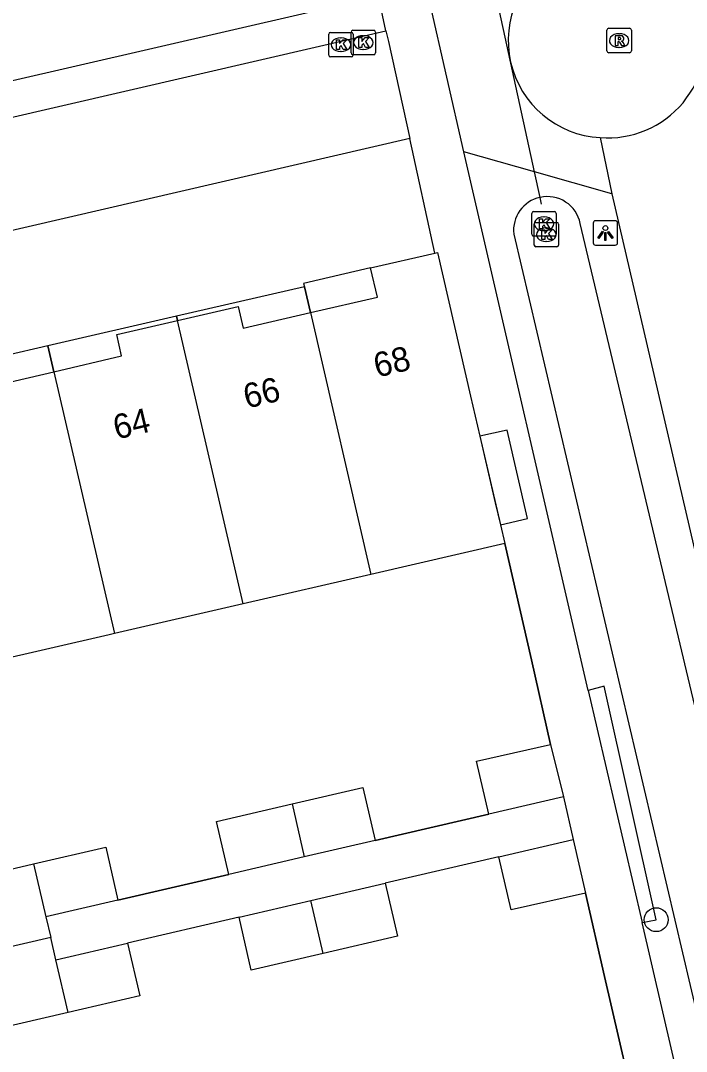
# Model space of a CAD drawing. Extents: x 156414 to 157775, y 382335 to 383765.
# Drawn here: x 157254.78 to 157282.01, y 383419.16 to 383461.31 of the extents above; entities that cross this region are included whole.
import ezdxf

# ---------------------------------------------------------------- set-up
doc = ezdxf.new("R2010")
doc.units = 0
for name, color, linetype in [('IMGEO_Boom', 7, 'Continuous'), ('IMGEO_Duiker', 7, 'Continuous'), ('IMGEO_Greppel_droge_sloot', 7, 'Continuous'), ('IMGEO_Haag', 7, 'Continuous'), ('IMGEO_Kolk', 7, 'Continuous'), ('IMGEO_Lichtpunt', 7, 'Continuous'), ('IMGEO_Muur', 7, 'Continuous'), ('IMGEO_Pand', 7, 'Continuous'), ('IMGEO_Pand_nummerreeks', 7, 'Continuous'), ('IMGEO_Pand_overbouw', 7, 'Continuous'), ('IMGEO_Rijbaan_lokaal_gesloten', 7, 'Continuous'), ('IMGEO_Rijbaan_lokaal_open', 7, 'Continuous'), ('IMGEO_Rioolput', 7, 'Continuous'), ('IMGEO_Voetpad_open', 7, 'Continuous')]:
    doc.layers.add(name, color=color, linetype=linetype)

msp = doc.modelspace()

# ---------------------------------------------------------------- linework, layer by layer
at = {"layer": 'IMGEO_Boom'}
msp.add_circle((157280.774, 383424.547), 0.489, dxfattribs=at)
at = {"layer": 'IMGEO_Duiker'}
msp.add_lwpolyline([(157276.087, 383453.802), (157276.026, 383454.079), (157275.798, 383455.124), (157273.833, 383464.145), (157273.07, 383467.644)], dxfattribs=at)
at = {"layer": 'IMGEO_Greppel_droge_sloot'}
for points in [[(157289.089, 383404.875), (157289.076, 383405.027), (157277.668, 383453.012)], [(157274.951, 383452.58), (157286.244, 383404.493)]]:
    msp.add_lwpolyline(points, dxfattribs=at)
for centre, radius, start, end in [((157276.312, 383452.739), 1.37, 102.0344, 186.6736), ((157276.323, 383452.74), 1.372, 11.4492, 102.5178)]:
    msp.add_arc(centre, radius, start, end, dxfattribs=at)
at = {"layer": 'IMGEO_Haag'}
msp.add_lwpolyline([(157280.195, 383424.439), (157280.774, 383424.547), (157278.643, 383434.099), (157277.999, 383433.923)], dxfattribs=at)
at = {"layer": 'IMGEO_Kolk'}
for p, q in [((157267.455, 383460.824), (157268.307, 383460.824)), ((157268.295, 383459.985), (157268.295, 383460.837)), ((157268.37, 383460.911), (157269.222, 383460.911)), ((157269.296, 383460.837), (157269.296, 383459.985)), ((157267.38, 383459.898), (157267.38, 383460.75)), ((157267.868, 383460.604), (157267.893, 383460.604)), ((157268.381, 383460.75), (157268.381, 383459.898)), ((157268.783, 383460.691), (157268.808, 383460.691)), ((157267.891, 383460.044), (157267.866, 383460.044)), ((157268.806, 383460.131), (157268.781, 383460.131)), ((157268.307, 383459.824), (157267.455, 383459.824)), ((157269.222, 383459.911), (157268.37, 383459.911)), ((157275.686, 383452.573), (157275.686, 383453.425)), ((157275.761, 383453.499), (157276.613, 383453.499)), ((157276.174, 383453.279), (157276.199, 383453.279)), ((157276.687, 383453.425), (157276.687, 383452.573)), ((157275.782, 383452.131), (157275.782, 383452.983)), ((157275.857, 383453.057), (157276.709, 383453.057)), ((157276.27, 383452.837), (157276.295, 383452.837)), ((157276.783, 383452.983), (157276.783, 383452.131)), ((157276.613, 383452.499), (157275.761, 383452.499)), ((157276.197, 383452.719), (157276.172, 383452.719)), ((157276.709, 383452.057), (157275.857, 383452.057)), ((157276.293, 383452.277), (157276.268, 383452.277))]:
    msp.add_line(p, q, dxfattribs=at)
for points in [[(157267.455, 383460.824), (157268.307, 383460.824)], [(157268.295, 383459.985), (157268.295, 383460.837)], [(157268.37, 383460.911), (157269.222, 383460.911)], [(157269.296, 383460.837), (157269.296, 383459.985)], [(157267.38, 383459.898), (157267.38, 383460.75)], [(157267.701, 383460.524), (157267.824, 383460.524), (157267.824, 383460.373), (157267.954, 383460.524), (157268.118, 383460.524), (157267.972, 383460.373), (157268.125, 383460.124), (157267.973, 383460.124), (157267.888, 383460.288), (157267.824, 383460.221), (157267.824, 383460.124), (157267.701, 383460.124), (157267.701, 383460.524)], [(157268.381, 383460.75), (157268.381, 383459.898)], [(157268.616, 383460.611), (157268.739, 383460.611), (157268.739, 383460.46), (157268.869, 383460.611), (157269.033, 383460.611), (157268.887, 383460.46), (157269.04, 383460.211), (157268.888, 383460.211), (157268.803, 383460.375), (157268.739, 383460.308), (157268.739, 383460.211), (157268.616, 383460.211), (157268.616, 383460.611)], [(157268.307, 383459.824), (157267.455, 383459.824)], [(157269.222, 383459.911), (157268.37, 383459.911)], [(157275.686, 383452.573), (157275.686, 383453.425)], [(157275.761, 383453.499), (157276.613, 383453.499)], [(157276.687, 383453.425), (157276.687, 383452.573)], [(157275.782, 383452.131), (157275.782, 383452.983)], [(157275.857, 383453.057), (157276.709, 383453.057)], [(157276.007, 383453.199), (157276.13, 383453.199), (157276.13, 383453.048), (157276.26, 383453.199), (157276.424, 383453.199), (157276.278, 383453.048), (157276.431, 383452.799), (157276.279, 383452.799), (157276.194, 383452.963), (157276.13, 383452.896), (157276.13, 383452.799), (157276.007, 383452.799), (157276.007, 383453.199)], [(157276.783, 383452.983), (157276.783, 383452.131)], [(157276.613, 383452.499), (157275.761, 383452.499)], [(157276.103, 383452.757), (157276.226, 383452.757), (157276.226, 383452.606), (157276.356, 383452.757), (157276.52, 383452.757), (157276.374, 383452.606), (157276.527, 383452.357), (157276.375, 383452.357), (157276.29, 383452.521), (157276.226, 383452.454), (157276.226, 383452.357), (157276.103, 383452.357), (157276.103, 383452.757)], [(157276.709, 383452.057), (157275.857, 383452.057)]]:
    msp.add_lwpolyline(points, dxfattribs=at)
for centre, start, end in [((157267.457, 383460.748), 91.552, 178.448), ((157267.457, 383460.748), 91.552, 178.448), ((157268.372, 383460.835), 91.552, 178.448), ((157268.372, 383460.835), 91.552, 178.448), ((157268.305, 383460.748), 1.552, 88.448), ((157268.305, 383460.748), 1.552, 88.448), ((157269.22, 383460.835), 1.552, 88.448), ((157269.22, 383460.835), 1.552, 88.448), ((157268.372, 383459.987), 181.552, 268.448), ((157268.372, 383459.987), 181.552, 268.448), ((157269.22, 383459.987), 271.552, 358.448), ((157269.22, 383459.987), 271.552, 358.448), ((157267.457, 383459.9), 181.552, 268.448), ((157267.457, 383459.9), 181.552, 268.448), ((157268.305, 383459.9), 271.552, 358.448), ((157268.305, 383459.9), 271.552, 358.448), ((157275.763, 383453.423), 91.552, 178.448), ((157275.763, 383453.423), 91.552, 178.448), ((157276.611, 383453.423), 1.552, 88.448), ((157276.611, 383453.423), 1.552, 88.448), ((157275.859, 383452.981), 91.552, 178.448), ((157275.859, 383452.981), 91.552, 178.448), ((157276.707, 383452.981), 1.552, 88.448), ((157276.707, 383452.981), 1.552, 88.448), ((157275.763, 383452.575), 181.552, 268.448), ((157275.763, 383452.575), 181.552, 268.448), ((157276.611, 383452.575), 271.552, 358.448), ((157276.611, 383452.575), 271.552, 358.448), ((157275.859, 383452.133), 181.552, 268.448), ((157275.859, 383452.133), 181.552, 268.448), ((157276.707, 383452.133), 271.552, 358.448), ((157276.707, 383452.133), 271.552, 358.448)]:
    msp.add_arc(centre, 0.0765, start, end, dxfattribs=at)
for centre, major_axis, ratio, start_param, end_param in [((157267.867, 383460.324), (-0.387, 0.002), 0.722429, 4.712389, 7.853982), ((157267.892, 383460.324), (-0.39, 0.002), 0.717154, 1.570796, 4.712389), ((157268.782, 383460.411), (-0.387, 0.002), 0.722429, 4.712389, 7.853982), ((157268.807, 383460.411), (-0.39, 0.002), 0.717154, 1.570796, 4.712389), ((157276.173, 383452.999), (-0.387, 0.002), 0.722429, 4.712389, 7.853982), ((157276.198, 383452.999), (-0.39, 0.002), 0.717154, 1.570796, 4.712389), ((157276.269, 383452.557), (-0.387, 0.002), 0.722429, 4.712389, 7.853982), ((157276.294, 383452.557), (-0.39, 0.002), 0.717154, 1.570796, 4.712389)]:
    msp.add_ellipse(centre, major_axis=major_axis, ratio=ratio, start_param=start_param, end_param=end_param, dxfattribs=at)
at = {"layer": 'IMGEO_Lichtpunt'}
for p, q in [((157278.198, 383453.028), (157278.198, 383452.221)), ((157278.198, 383453.028), (157278.198, 383452.221)), ((157279.1, 383453.123), (157278.292, 383453.123)), ((157279.1, 383453.123), (157278.292, 383453.123)), ((157279.194, 383452.221), (157279.194, 383453.028)), ((157279.194, 383452.221), (157279.194, 383453.028)), ((157278.292, 383452.127), (157279.1, 383452.127)), ((157278.292, 383452.127), (157279.1, 383452.127))]:
    msp.add_line(p, q, dxfattribs=at)
for points in [[(157278.572, 383452.692), (157278.611, 383452.664), (157278.423, 383452.402), (157278.385, 383452.429), (157278.572, 383452.692)], [(157278.674, 383452.644), (157278.721, 383452.644), (157278.721, 383452.322), (157278.674, 383452.322), (157278.674, 383452.644)], [(157278.784, 383452.664), (157278.822, 383452.691), (157279.009, 383452.429), (157278.97, 383452.401), (157278.784, 383452.664)]]:
    msp.add_lwpolyline(points, dxfattribs=at)
msp.add_circle((157278.697, 383452.826), 0.0994, dxfattribs=at)
for centre, start, end in [((157278.292, 383453.028), 90, 180), ((157278.292, 383453.028), 90, 180), ((157279.1, 383453.028), 0, 90), ((157279.1, 383453.028), 0, 90), ((157278.292, 383452.221), 180, 270), ((157278.292, 383452.221), 180, 270), ((157279.1, 383452.221), 270, 0), ((157279.1, 383452.221), 270, 360)]:
    msp.add_arc(centre, 0.0946, start, end, dxfattribs=at)
at = {"layer": 'IMGEO_Muur'}
for points in [[(157274.578, 383439.928), (157275.675, 383435.166)], [(157275.675, 383435.166), (157276.453, 383431.715)], [(157273.932, 383428.866), (157269.281, 383427.788)], [(157274.336, 383427.116), (157269.688, 383426.037)], [(157263.3, 383426.401), (157258.764, 383425.349)], [(157277.884, 383425.632), (157278.664, 383422.226)], [(157263.715, 383424.651), (157259.153, 383423.592)], [(157278.664, 383422.226), (157280.205, 383415.574)]]:
    msp.add_lwpolyline(points, dxfattribs=at)
at = {"layer": 'IMGEO_Pand'}
for points in [[(157266.63, 383449.371), (157269.372, 383450.004), (157269.097, 383451.193), (157271.719, 383451.8)], [(157271.719, 383451.8), (157271.831, 383451.825), (157273.186, 383445.955), (157273.566, 383444.311), (157274.193, 383441.594), (157274.401, 383440.695), (157274.578, 383439.928)], [(157261.201, 383449.041), (157263.684, 383449.615), (157263.887, 383448.738), (157266.63, 383449.371)], [(157256.143, 383446.953), (157258.912, 383447.595), (157258.718, 383448.467), (157261.201, 383449.041)], [(157263.88, 383437.457), (157261.201, 383449.041)], [(157266.63, 383449.371), (157269.106, 383438.664)], [(157250.648, 383446.609), (157253.17, 383447.189), (157253.373, 383446.312), (157256.143, 383446.953)], [(157256.143, 383446.953), (157258.619, 383436.243)], [(157274.578, 383439.928), (157269.106, 383438.664)], [(157269.106, 383438.664), (157263.88, 383437.457)], [(157263.88, 383437.457), (157258.619, 383436.243)], [(157258.619, 383436.243), (157258.404, 383436.193), (157253.53, 383435.078), (157253.327, 383435.031)], [(157273.932, 383428.866), (157273.43, 383431.029), (157276.453, 383431.715)], [(157276.453, 383431.715), (157276.978, 383429.572)], [(157265.885, 383429.279), (157268.78, 383429.95), (157269.281, 383427.788)], [(157263.3, 383426.401), (157262.799, 383428.563), (157265.885, 383429.279)], [(157265.885, 383429.279), (157266.384, 383427.116)], [(157276.978, 383429.572), (157273.932, 383428.866)], [(157255.313, 383426.828), (157258.263, 383427.512), (157258.764, 383425.349)], [(157269.281, 383427.788), (157266.384, 383427.116)], [(157274.336, 383427.116), (157277.378, 383427.822)], [(157277.378, 383427.822), (157277.884, 383425.632)], [(157266.384, 383427.116), (157263.3, 383426.401)], [(157277.884, 383425.632), (157274.838, 383424.953), (157274.336, 383427.116)], [(157253.965, 383423.34), (157253.275, 383426.355), (157255.313, 383426.828)], [(157255.313, 383426.828), (157255.814, 383424.665)], [(157266.651, 383425.332), (157269.688, 383426.037)], [(157269.688, 383426.037), (157270.19, 383423.874), (157267.152, 383423.169)], [(157258.764, 383425.349), (157255.814, 383424.665)], [(157263.715, 383424.651), (157266.651, 383425.332)], [(157267.152, 383423.169), (157266.651, 383425.332)], [(157255.814, 383424.665), (157256.011, 383423.813)], [(157267.152, 383423.169), (157264.217, 383422.488), (157263.715, 383424.651)], [(157256.011, 383423.813), (157253.965, 383423.34)], [(157256.22, 383422.911), (157256.011, 383423.813)], [(157256.728, 383420.75), (157254.668, 383420.272), (157251.796, 383419.606), (157251.092, 383422.676), (157253.965, 383423.34)], [(157256.22, 383422.911), (157259.153, 383423.592)], [(157259.153, 383423.592), (157259.655, 383421.429), (157256.728, 383420.75)], [(157256.728, 383420.75), (157256.22, 383422.911)]]:
    msp.add_lwpolyline(points, dxfattribs=at)
at = {"layer": 'IMGEO_Pand_overbouw'}
for points in [[(157269.097, 383451.193), (157266.355, 383450.558), (157266.386, 383450.423), (157266.63, 383449.371), (157269.372, 383450.004)], [(157266.386, 383450.423), (157261.16, 383449.217), (157261.201, 383449.041), (157263.684, 383449.615), (157263.887, 383448.738), (157266.63, 383449.371)], [(157258.718, 383448.467), (157261.201, 383449.041), (157261.16, 383449.217), (157255.9, 383448.004), (157256.143, 383446.953), (157258.912, 383447.595)], [(157255.9, 383448.004), (157250.608, 383446.783), (157250.648, 383446.609), (157253.17, 383447.189), (157253.373, 383446.312), (157256.143, 383446.953)], [(157274.401, 383440.695), (157275.511, 383440.951), (157274.676, 383444.568), (157273.566, 383444.311)]]:
    msp.add_lwpolyline(points, close=True, dxfattribs=at)
at = {"layer": 'IMGEO_Rijbaan_lokaal_gesloten'}
for points in [[(157278.484, 383456.527), (157278.967, 383454.226)], [(157278.967, 383454.226), (157290.832, 383403.151)]]:
    msp.add_lwpolyline(points, dxfattribs=at)
at = {"layer": 'IMGEO_Rijbaan_lokaal_open'}
for points in [[(157272.901, 383455.945), (157271.52, 383462.042), (157276.239, 383466.333)], [(157061.904, 383412.837), (157071.734, 383415.142), (157269.719, 383460.888)], [(157269.719, 383460.888), (157269.83, 383460.448), (157270.7, 383456.489)], [(157270.7, 383456.489), (157198.886, 383439.878)], [(157278.967, 383454.226), (157275.798, 383455.124), (157272.901, 383455.945)]]:
    msp.add_lwpolyline(points, dxfattribs=at)
for centre, radius, start, end in [((157278.688, 383460.486), 3.964, 118.5376, 267.0509), ((157278.807, 383460.497), 3.983, 265.3486, 15.2405)]:
    msp.add_arc(centre, radius, start, end, dxfattribs=at)
at = {"layer": 'IMGEO_Rioolput'}
for p, q in [((157278.759, 383460.066), (157278.759, 383460.918)), ((157278.834, 383460.992), (157279.686, 383460.992)), ((157279.76, 383460.918), (157279.76, 383460.066)), ((157279.247, 383460.772), (157279.272, 383460.772)), ((157279.686, 383459.992), (157278.834, 383459.992)), ((157279.27, 383460.212), (157279.245, 383460.212))]:
    msp.add_line(p, q, dxfattribs=at)
for points in [[(157278.759, 383460.066), (157278.759, 383460.918)], [(157278.834, 383460.992), (157279.686, 383460.992)], [(157279.76, 383460.918), (157279.76, 383460.066)], [(157279.348, 383460.69), (157279.096, 383460.692), (157279.096, 383460.292)], [(157279.096, 383460.292), (157279.22, 383460.292), (157279.22, 383460.454), (157279.231, 383460.454)], [(157279.274, 383460.611), (157279.22, 383460.611), (157279.22, 383460.53)], [(157279.22, 383460.53), (157279.272, 383460.53)], [(157279.278, 383460.425), (157279.349, 383460.292), (157279.489, 383460.292), (157279.424, 383460.418)], [(157279.686, 383459.992), (157278.834, 383459.992)]]:
    msp.add_lwpolyline(points, dxfattribs=at)
for centre, radius, start, end in [((157278.836, 383460.916), 0.0765, 91.552, 178.448), ((157278.836, 383460.916), 0.0765, 91.552, 178.448), ((157279.684, 383460.916), 0.0765, 1.552, 88.448), ((157279.684, 383460.916), 0.0765, 1.552, 88.448), ((157279.23, 383460.401), 0.0533, 26.0293, 88.6989), ((157279.256, 383460.719), 0.19, 274.7715, 282.9687), ((157279.28, 383460.515), 0.0964, 77.0061, 93.1865), ((157279.294, 383460.572), 0.0378, 276.6634, 79.6772), ((157279.347, 383460.58), 0.109, 350.3612, 89.416), ((157279.345, 383460.58), 0.112, 277.5842, 350.9817), ((157279.329, 383460.365), 0.108, 29.5134, 73.7905), ((157278.836, 383460.068), 0.0765, 181.552, 268.448), ((157278.836, 383460.068), 0.0765, 181.552, 268.448), ((157279.684, 383460.068), 0.0765, 271.552, 358.448), ((157279.684, 383460.068), 0.0765, 271.552, 358.448)]:
    msp.add_arc(centre, radius, start, end, dxfattribs=at)
for centre, major_axis, ratio, start_param, end_param in [((157279.246, 383460.492), (-0.387, 0.002), 0.722429, 4.712389, 7.853982), ((157279.271, 383460.492), (-0.39, 0.002), 0.717154, 1.570796, 4.712389)]:
    msp.add_ellipse(centre, major_axis=major_axis, ratio=ratio, start_param=start_param, end_param=end_param, dxfattribs=at)
at = {"layer": 'IMGEO_Voetpad_open'}
for points in [[(157269.419, 383462.305), (157198.888, 383446.048), (157198.354, 383445.873)], [(157269.719, 383460.888), (157269.419, 383462.305)], [(157271.719, 383451.8), (157270.7, 383456.489)], [(157277.999, 383433.923), (157272.901, 383455.945)], [(157276.453, 383431.715), (157275.675, 383435.166), (157274.578, 383439.928)], [(157277.999, 383433.923), (157280.195, 383424.439)], [(157276.978, 383429.572), (157277.378, 383427.822)], [(157269.281, 383427.788), (157273.932, 383428.866)], [(157274.336, 383427.116), (157269.688, 383426.037)], [(157258.764, 383425.349), (157263.3, 383426.401)], [(157280.205, 383415.574), (157278.664, 383422.226), (157277.884, 383425.632)], [(157263.715, 383424.651), (157259.153, 383423.592)], [(157290.531, 383402.554), (157288.374, 383402.055), (157285.53, 383401.397), (157280.195, 383424.439)]]:
    msp.add_lwpolyline(points, dxfattribs=at)

# ---------------------------------------------------------------- texts
at = {"layer": 'IMGEO_Pand_nummerreeks'}
for s, rotation, p in [('68', 13.3786, (157269.353, 383446.706)), ('66', 13.3768, (157264.026, 383445.439)), ('64', 13.3768, (157258.702, 383444.173))]:
    msp.add_text(s, height=1, rotation=rotation, dxfattribs=at).set_placement(p)

doc.saveas('drawing.dxf')
